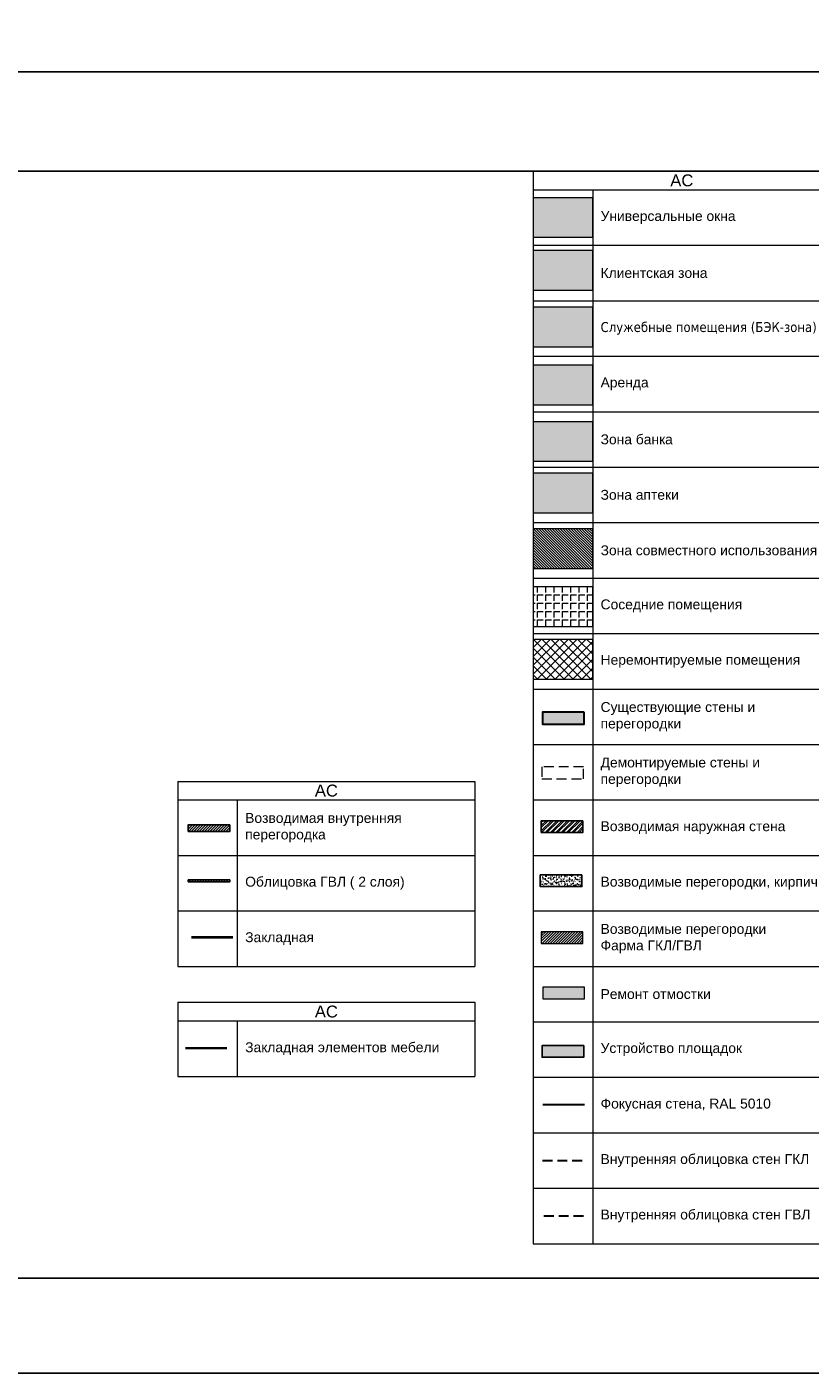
# Model space of a CAD drawing. Header units: millimetres. Extents: x -57449114 to 30620931, y -92609 to 84364.
# Tile 451 of 656: x -29209 to -9439, y -57790 to -23815. Entities that reach past the tile are written whole.
import ezdxf
from ezdxf import colors
from ezdxf.entities.mleader import LeaderData, LeaderLine
from ezdxf.math import Vec2, Vec3

# ---------------------------------------------------------------- set-up
doc = ezdxf.new("R2010")
doc.units = ezdxf.units.MM
doc.linetypes.add('CACHE', pattern=[375, 250, -125])
doc.linetypes.add('HIDDENX2', pattern=[19.05, 12.7, -6.35])
doc.layers.get('0').update_dxf_attribs({"lineweight": 0})
doc.layers.get('Defpoints').update_dxf_attribs({"color": 30})
for name, color, linetype, lineweight in [('01_АР_Несущие стены и колонны', 5, 'Continuous', 30), ('03_АР_Возводимые перегородки', 10, 'Continuous', 25), ('04_АР_Демонтируемые стены и перегородки', 210, 'Continuous', 5), ('10_АР_Мебель размеры', 255, 'Continuous', 0), ('17_АР_Текст', 235, 'Continuous', 0), ('21_АР_Штриховка', 47, 'Continuous', 5), ('26_Закладные', 5, 'Continuous', 0), ('_закладные', 222, 'Continuous', 0)]:
    doc.layers.add(name, color=color, linetype=linetype, lineweight=lineweight)
doc.layers.add('29_Чертеж', color=7, linetype='Continuous', lineweight=0, true_color=0xababab)
doc.styles.add('_ТЕКСТОВЫЙ', font='arial.ttf', dxfattribs={"width": 0.8})
doc.styles.add('_ТЕКСТОВЫЙ АННОТАТИЫНЫЙ', font='arial.ttf', dxfattribs={"width": 0.8})
doc.styles.add('HVAC_AEP', font='arial.ttf')
doc.linetypes.add('зигзаг', pattern='A,0.00254,-5.08,[131,ltypeshp.shx,S=5.08,R=0,X=-5.08,Y=0],-10.16,[131,ltypeshp.shx,S=5.08,R=180,X=5.08,Y=0],-5.08', length=20.32254)

# ---------------------------------------------------------------- blocks, each defined once
blk = doc.blocks.new('_Dot')
at = {"color": 0, "linetype": 'ByBlock', "lineweight": -2}
blk.add_line((-0.5, 0), (-1, 0), dxfattribs=at)
at = {"color": 0, "linetype": 'ByBlock', "const_width": 0.5}
blk.add_lwpolyline([(-0.25, 0, 1), (0.25, 0, 1)], format="xyb", close=True, dxfattribs=at)
blk = doc.blocks.new('*T699')
at = {"color": 0, "linetype": 'ByBlock', "lineweight": -2, "transparency": 16777216}
for p, q in [((0, 0), (7500, 0)), ((0, 0), (0, -27070)), ((7500, 0), (7500, -27070)), ((0, -470), (7500, -470)), ((1500, -470), (1500, -27070)), ((0, -1870), (7500, -1870)), ((0, -3270), (7500, -3270)), ((0, -4670), (7500, -4670)), ((0, -6070), (7500, -6070)), ((0, -7470), (7500, -7470)), ((0, -8870), (7500, -8870)), ((0, -10270), (7500, -10270)), ((0, -11670), (7500, -11670)), ((0, -13070), (7500, -13070)), ((0, -14470), (7500, -14470)), ((0, -15870), (7500, -15870)), ((0, -17270), (7500, -17270)), ((0, -18670), (7500, -18670)), ((0, -20070), (7500, -20070)), ((0, -21470), (7500, -21470)), ((0, -22870), (7500, -22870)), ((0, -24270), (7500, -24270)), ((0, -25670), (7500, -25670)), ((0, -27070), (7500, -27070))]:
    blk.add_line(p, q, dxfattribs=at)
at = {"color": 0, "lineweight": 15, "transparency": 16777216, "style": 'HVAC_AEP'}
for s, insert, char_height, width, attachment_point in [('{\\C256;АС}', (3750, -235), 300, 7497, 5), ('{\\C256;Универсальные окна}', (1700, -1170), 250, 5600, 4), ('{\\C256;Клиентская зона }', (1700, -2570), 250, 5600, 4), ('{\\fTahoma|b0|i0|c204|p34;\\C256;Служебные помещения (БЭК-зона)}', (1700, -3970), 250, 5600, 4), ('{\\C256;Аренда }', (1700, -5370), 250, 5600, 4), ('{\\C256;Зона банка }', (1700, -6770), 250, 5600, 4), ('{\\C256;Зона аптеки  }', (1700, -8170), 250, 5600, 4), ('{\\C256;Зона совместного использования}', (1700, -9570), 250, 5600, 4), ('{\\C256;Соседние помещения }', (1700, -10970), 250, 5600, 4), ('{\\C256;Неремонтируемые помещения }', (1700, -12370), 250, 5600, 4), ('Существующие стены и перегородки', (1700, -13770), 250, 5600, 4), ('Демонтируемые стены и перегородки', (1700, -15170), 250, 5600, 4), ('Возводимая наружная стена', (1700, -16570), 250, 5600, 4), ('Возводимые перегородки, кирпич', (1700, -17970), 250, 5600, 4), ('Возводимые перегородки^JФарма ГКЛ/ГВЛ', (1700, -19370), 250, 5600, 4), ('Ремонт отмостки', (1700, -20770), 250, 5600, 4), ('Устройство площадок', (1700, -22170), 250, 5600, 4), ('Фокусная стена, RAL 5010', (1700, -23570), 250, 5600, 4), ('Внутренняя облицовка стен ГКЛ', (1700, -24970), 250, 5600, 4), ('Внутренняя облицовка стен ГВЛ', (1700, -26370), 250, 5600, 4)]:
    blk.add_mtext(s, dxfattribs=dict(at, insert=insert, char_height=char_height, width=width, attachment_point=attachment_point))
blk = doc.blocks.new('*T860')
at = {"color": 0, "linetype": 'ByBlock', "lineweight": -2, "transparency": 16777216}
for p, q in [((0, 0), (7500, 0)), ((0, 0), (0, -4670)), ((7500, 0), (7500, -4670)), ((0, -470), (7500, -470)), ((1500, -470), (1500, -4670)), ((0, -1870), (7500, -1870)), ((0, -3270), (7500, -3270)), ((0, -4670), (7500, -4670))]:
    blk.add_line(p, q, dxfattribs=at)
at = {"color": 0, "lineweight": 15, "transparency": 16777216, "style": 'HVAC_AEP'}
for s, insert, char_height, width, attachment_point in [('{\\C256;АС}', (3750, -235), 300, 7497, 5), ('Возводимая внутренняя перегородка', (1700, -1170), 250, 5600, 4), ('Облицовка ГВЛ ( 2 слоя)', (1700, -2570), 250, 5600, 4), ('Закладная', (1700, -3970), 250, 5600, 4)]:
    blk.add_mtext(s, dxfattribs=dict(at, insert=insert, char_height=char_height, width=width, attachment_point=attachment_point))
blk = doc.blocks.new('*T1123')
at = {"color": 0, "linetype": 'ByBlock', "lineweight": -2, "transparency": 16777216}
for p, q in [((0, 0), (7500, 0)), ((0, 0), (0, -1870)), ((7500, 0), (7500, -1870)), ((0, -470), (7500, -470)), ((1500, -470), (1500, -1870)), ((0, -1870), (7500, -1870))]:
    blk.add_line(p, q, dxfattribs=at)
at = {"color": 0, "lineweight": 15, "transparency": 16777216, "style": 'HVAC_AEP'}
for s, insert, char_height, width, attachment_point in [('{\\C256;АС}', (3750, -235), 300, 7497, 5), ('Закладная элементов мебели', (1700, -1170), 250, 5600, 4)]:
    blk.add_mtext(s, dxfattribs=dict(at, insert=insert, char_height=char_height, width=width, attachment_point=attachment_point))

msp = doc.modelspace()

# ---------------------------------------------------------------- hatches: boundary and pattern name
at = {"layer": '01_АР_Несущие стены и колонны', "lineweight": 0, "true_color": 0x7d7d7d}
h = msp.add_hatch(color=8, dxfattribs=at)
h.dxf.hatch_style = 1
h.paths.add_polyline_path([(-15142.6, -41113), (-16194, -41113), (-16194, -41408.5), (-15142.6, -41408.5)])
at = {"layer": '03_АР_Возводимые перегородки', "lineweight": 0}
h = msp.add_hatch(dxfattribs=at)
h.set_pattern_fill('ANSI31', color=256, scale=15)
h.paths.add_polyline_path([(-24084.7, -43952.4), (-25136.1, -43952.4), (-25136.1, -44120), (-24084.7, -44120)])
h = msp.add_hatch(dxfattribs=at)
h.set_pattern_fill('ANSI32', color=256, scale=10)
h.paths.add_polyline_path([(-15172.2, -43848.3), (-16223.6, -43848.3), (-16223.6, -44143.8), (-15172.2, -44143.8)])
h = msp.add_hatch(dxfattribs=at)
h.set_pattern_fill('ANSI31', color=256, scale=15)
h.set_pattern_definition([(45, (-98019.08, 97305.484), (-33.67596, 33.67596), [])])
h.paths.add_polyline_path([(-24084.7, -45341.3), (-25136.1, -45341.3), (-25136.1, -45387.5), (-24084.7, -45387.5)])
at = {"layer": '03_АР_Возводимые перегородки', "lineweight": 0, "ltscale": 7}
h = msp.add_hatch(dxfattribs=at)
h.set_pattern_fill('AR-SAND', color=10, scale=2)
h.set_pattern_definition([(37.5, (36243.486, -32362.65), (-3.20006, 97.88265), [0, -77.216, 0, -86.36, 0, -82.55]), (7.5, (36243.49, -32362.65), (89.90466, 143.36502), [0, -41.656, 0, -69.596, 0, -26.67]), (327.5, (36181, -32362.65), (158.19847, 0.28744), [0, -25.4, 0, -91.44, 0, -119.38]), (317.5, (36181, -32362.65), (152.7113, 44.58586), [0, -12.7, 0, -59.944, 0, -68.58])])
h.paths.add_polyline_path([(-15197.8, -45215.4), (-16249.2, -45215.4), (-16249.2, -45510.9), (-15197.8, -45510.9)])
at = {"layer": '21_АР_Штриховка', "lineweight": 0, "true_color": 0xa9ba9a}
h = msp.add_hatch(color=253, dxfattribs=at)
h.dxf.hatch_style = 1
h.paths.add_polyline_path([(-14927.1, -28124.8), (-16427.1, -28124.8), (-16427.1, -29124.8), (-14927.1, -29124.8)])
at = {"layer": '21_АР_Штриховка', "lineweight": 0, "true_color": 0xbcc3cd}
h = msp.add_hatch(color=9, dxfattribs=at)
h.dxf.hatch_style = 1
h.paths.add_polyline_path([(-14927.1, -29461.6), (-16427.1, -29461.6), (-16427.1, -30461.6), (-14927.1, -30461.6)])
at = {"layer": '21_АР_Штриховка', "lineweight": 0, "true_color": 0xd6d6d6}
h = msp.add_hatch(color=254, dxfattribs=at)
h.dxf.hatch_style = 1
h.paths.add_polyline_path([(-14927.1, -30888.7), (-16427.1, -30888.7), (-16427.1, -31888.7), (-14927.1, -31888.7)])
at = {"layer": '21_АР_Штриховка', "lineweight": 0, "true_color": 0xeceac5}
h = msp.add_hatch(color=254, dxfattribs=at)
h.dxf.hatch_style = 1
h.paths.add_polyline_path([(-14927.1, -32351.4), (-16427.1, -32351.4), (-16427.1, -33351.4), (-14927.1, -33351.4)])
at = {"layer": '21_АР_Штриховка', "lineweight": 0, "true_color": 0xbf720d}
h = msp.add_hatch(color=32, dxfattribs=at)
h.dxf.hatch_style = 1
h.paths.add_polyline_path([(-14927.1, -33778.5), (-16427.1, -33778.5), (-16427.1, -34778.5), (-14927.1, -34778.5)])
at = {"layer": '21_АР_Штриховка', "lineweight": 0, "true_color": 0x8db3f2}
h = msp.add_hatch(color=151, dxfattribs=at)
h.dxf.hatch_style = 1
h.paths.add_polyline_path([(-14927.1, -35080.6), (-16427.1, -35080.6), (-16427.1, -36080.6), (-14927.1, -36080.6)])
at = {"layer": '21_АР_Штриховка', "lineweight": 0, "true_color": 0x9898cc}
h = msp.add_hatch(dxfattribs=at)
h.set_pattern_fill('ANSI31', color=253, scale=15, angle=630)
h.set_pattern_definition([(315, (80696.23, 118432.2), (33.67596, 33.67596), [])])
h.paths.add_polyline_path([(-14927.1, -36480.8), (-16427.1, -36480.8), (-16427.1, -37480.8), (-14927.1, -37480.8)])
at = {"layer": '21_АР_Штриховка', "lineweight": 5, "transparency": 33554610}
h = msp.add_hatch(dxfattribs=at)
h.set_pattern_fill('ANGLE', color=8, scale=30, angle=270, style=0)
h.set_pattern_definition([(270, (80696.23, 117965.8), (209.55, -4e-14), [152.4, -57.15]), (0, (80696.23, 117965.8), (5e-14, 209.55), [152.4, -57.15])])
h.paths.add_polyline_path([(-14927.1, -37947.2), (-16427.1, -37947.2), (-16427.1, -38947.2), (-14927.1, -38947.2)])
h = msp.add_hatch(dxfattribs=at)
h.set_pattern_fill('ANSI37', color=8, scale=50, angle=270, style=0)
h.set_pattern_definition([(315, (-944.46, 15519.6), (112.2532, 112.2532), []), (45, (-944.46, 15519.6), (-112.2532, 112.2532), [])])
h.paths.add_polyline_path([(-14927.1, -39272.4), (-16427.1, -39272.4), (-16427.1, -40272.4), (-14927.1, -40272.4)])
at = {"layer": '21_АР_Штриховка', "lineweight": 0, "true_color": 0x8db3f2}
h = msp.add_hatch(dxfattribs=at)
h.set_pattern_fill('ANSI31', color=151, scale=15)
h.set_pattern_definition([(45, (80677.2, 115605.86), (-33.67596, 33.67596), [])])
h.paths.add_polyline_path([(-15171.9, -46649.8), (-16223.2, -46649.8), (-16223.2, -46945.3), (-15171.9, -46945.3)])
at = {"layer": '21_АР_Штриховка', "lineweight": 0, "true_color": 0x139b48, "transparency": 33554483}
h = msp.add_hatch(color=114, dxfattribs=at)
h.dxf.hatch_style = 1
h.paths.add_polyline_path([(-15133.5, -48049.7), (-16184.9, -48049.7), (-16184.9, -48345.2), (-15133.5, -48345.2)])
at = {"layer": '21_АР_Штриховка', "lineweight": 0, "true_color": 0xc7c8ca, "transparency": 33554483}
h = msp.add_hatch(color=9, dxfattribs=at)
h.dxf.hatch_style = 1
h.paths.add_polyline_path([(-15152.8, -49522.7), (-16204.2, -49522.7), (-16204.2, -49818.2), (-15152.8, -49818.2)])

# ---------------------------------------------------------------- linework, layer by layer
at = {"layer": '01_АР_Несущие стены и колонны'}
msp.add_lwpolyline([(-15142.6, -41113), (-16194, -41113), (-16194, -41408.5), (-15142.6, -41408.5)], close=True, dxfattribs=at)
at = {"layer": '03_АР_Возводимые перегородки'}
for points in [[(-24084.7, -43952.4), (-25136.1, -43952.4), (-25136.1, -44120), (-24084.7, -44120)], [(-15172.2, -43848.3), (-16223.6, -43848.3), (-16223.6, -44143.8), (-15172.2, -44143.8)], [(-24084.7, -45341.3), (-25136.1, -45341.3), (-25136.1, -45387.5), (-24084.7, -45387.5)], [(-15197.8, -45215.4), (-16249.2, -45215.4), (-16249.2, -45510.9), (-15197.8, -45510.9)], [(-15152.8, -49522.7), (-16204.2, -49522.7), (-16204.2, -49818.2), (-15152.8, -49818.2)]]:
    msp.add_lwpolyline(points, close=True, dxfattribs=at)
at = {"layer": '03_АР_Возводимые перегородки', "linetype": 'CACHE', "lineweight": 30}
msp.add_lwpolyline([(-16193.7, -52421.7), (-15142.4, -52421.7)], dxfattribs=at)
at = {"layer": '03_АР_Возводимые перегородки', "color": 217, "linetype": 'CACHE', "lineweight": 30, "true_color": 0x93278f}
msp.add_lwpolyline([(-16160, -53819.5), (-15108.6, -53819.5)], dxfattribs=at)
at = {"layer": '04_АР_Демонтируемые стены и перегородки', "color": 210, "linetype": 'CACHE'}
msp.add_lwpolyline([(-15160.2, -42492.1), (-16211.6, -42492.1), (-16211.6, -42787.6), (-15160.2, -42787.6)], close=True, dxfattribs=at)
at = {"layer": '21_АР_Штриховка'}
for points in [[(-14927.1, -28124.8), (-16427.1, -28124.8), (-16427.1, -29124.8), (-14927.1, -29124.8)], [(-14927.1, -29461.6), (-16427.1, -29461.6), (-16427.1, -30461.6), (-14927.1, -30461.6)], [(-14927.1, -30888.7), (-16427.1, -30888.7), (-16427.1, -31888.7), (-14927.1, -31888.7)], [(-14927.1, -32351.4), (-16427.1, -32351.4), (-16427.1, -33351.4), (-14927.1, -33351.4)], [(-14927.1, -33778.5), (-16427.1, -33778.5), (-16427.1, -34778.5), (-14927.1, -34778.5)], [(-14927.1, -35080.6), (-16427.1, -35080.6), (-16427.1, -36080.6), (-14927.1, -36080.6)], [(-14927.1, -36480.8), (-16427.1, -36480.8), (-16427.1, -37480.8), (-14927.1, -37480.8)], [(-14927.1, -37947.2), (-16427.1, -37947.2), (-16427.1, -38947.2), (-14927.1, -38947.2)], [(-14927.1, -39272.4), (-16427.1, -39272.4), (-16427.1, -40272.4), (-14927.1, -40272.4)]]:
    msp.add_lwpolyline(points, close=True, dxfattribs=at)
at = {"layer": '21_АР_Штриховка', "color": 151, "lineweight": 0, "true_color": 0x8db3f2}
msp.add_lwpolyline([(-15171.9, -46649.8), (-16223.2, -46649.8), (-16223.2, -46945.3), (-15171.9, -46945.3)], close=True, dxfattribs=at)
at = {"layer": '21_АР_Штриховка', "color": 114, "lineweight": 0, "true_color": 0x139b48}
msp.add_lwpolyline([(-15133.5, -48049.7), (-16184.9, -48049.7), (-16184.9, -48345.2), (-15133.5, -48345.2)], close=True, dxfattribs=at)
at = {"layer": '21_АР_Штриховка', "color": 146, "linetype": 'зигзаг', "lineweight": 30, "ltscale": 5, "true_color": 0x004f7c}
msp.add_lwpolyline([(-16182.1, -51012), (-15130.7, -51012)], dxfattribs=at)
at = {"layer": '26_Закладные', "color": 175, "lineweight": 40, "true_color": 0x284ca9}
msp.add_lwpolyline([(-24014.7, -46796.5), (-25057.7, -46796.5)], dxfattribs=at)
at = {"layer": '_закладные', "lineweight": 35}
msp.add_lwpolyline([(-24161.3, -49590.5), (-25204.3, -49590.5)], dxfattribs=at)
at = {"layer": 'Defpoints', "color": 1}
msp.add_lwpolyline([(-158394.8, -24951.8), (39622.9, -24951.8), (39622.9, -57789.5), (-158394.8, -57789.5)], close=True, dxfattribs=at)
at = {"layer": 'Defpoints'}
for points in [[(39622.9, -27455.1), (-153407.1, -27455.1)], [(39622.9, -55394.4), (-153407.1, -55394.4)]]:
    msp.add_lwpolyline(points, dxfattribs=at)

# ---------------------------------------------------------------- block references
for name, p in [('*T699', (-16427.1, -27455.1)), ('*T860', (-25399.2, -42855.1)), ('*T1123', (-25399.2, -48432.4))]:
    msp.add_blockref(name, p)

# ---------------------------------------------------------------- leaders
at = {"lineweight": 18}
ml = msp.add_multileader_mtext('Standard', dxfattribs=at)
ml.set_content('(служебное помещение)', color=256, style='_ТЕКСТОВЫЙ АННОТАТИЫНЫЙ')
ml.set_leader_properties(lineweight=0)
ml.build(insert=Vec2(0, 0))
ml.multileader.update_dxf_attribs({"text_left_attachment_type": 6, "text_right_attachment_type": 6, "dogleg_length": 11.7, "arrow_head_size": 100, "scale": 100})
ctx = ml.context
ctx.base_point, ctx.scale, ctx.char_height, ctx.arrow_head_size, ctx.landing_gap_size, ctx.plane_origin = Vec3(189746.7, -42131.1), 100, 100, 100, 100, Vec3(148604.2, -38095.2)
ctx.left_attachment, ctx.right_attachment, ctx.text_align_type = 6, 6, 2
notes = []
notes.append((ctx, [(0, (0, 0, 0), (0, 0), (1, 0), 1, [])]))
ctx.mtext.insert, ctx.mtext.width, ctx.mtext.alignment, ctx.mtext.flow_direction = Vec3(191737.8, -41937), 576408.517, 3, 5
ml = msp.add_multileader_mtext('Standard', dxfattribs=at)
ml.set_content('{\\LВид на столы почтальонов}', color=256, style='_ТЕКСТОВЫЙ АННОТАТИЫНЫЙ')
ml.set_leader_properties(lineweight=0)
ml.build(insert=Vec2(0, 0))
ml.multileader.update_dxf_attribs({"text_left_attachment_type": 6, "text_right_attachment_type": 6, "dogleg_length": 11.7, "arrow_head_size": 100, "scale": 100})
ctx = ml.context
ctx.base_point, ctx.scale, ctx.char_height, ctx.arrow_head_size, ctx.landing_gap_size, ctx.plane_origin = Vec3(188637.7, -41978), 100, 150, 100, 100, Vec3(154108.2, -37834.8)
ctx.left_attachment, ctx.right_attachment, ctx.text_align_type = 6, 6, 2
notes.append((ctx, [(0, (0, 0, 0), (0, 0), (1, 0), 1, [])]))
ctx.mtext.insert, ctx.mtext.width, ctx.mtext.alignment, ctx.mtext.flow_direction = Vec3(192199, -41676.7), 576408.517, 3, 5
ml = msp.add_multileader_mtext('Standard', dxfattribs=at)
ml.set_content('(клиентский зал)', color=256, style='_ТЕКСТОВЫЙ АННОТАТИЫНЫЙ')
ml.set_leader_properties(lineweight=0)
ml.build(insert=Vec2(0, 0))
ml.multileader.update_dxf_attribs({"text_left_attachment_type": 6, "text_right_attachment_type": 6, "dogleg_length": 11.7, "arrow_head_size": 100, "scale": 100})
ctx = ml.context
ctx.base_point, ctx.scale, ctx.char_height, ctx.arrow_head_size, ctx.landing_gap_size, ctx.plane_origin = Vec3(196937.4, -42066.4), 100, 100, 100, 100, Vec3(153903.8, -38095.2)
ctx.left_attachment, ctx.right_attachment, ctx.text_align_type = 6, 6, 2
notes.append((ctx, [(0, (0, 0, 0), (0, 0), (1, 0), 1, [])]))
ctx.mtext.insert, ctx.mtext.width, ctx.mtext.alignment, ctx.mtext.flow_direction = Vec3(197891.9, -41937), 576408.517, 3, 5
ml = msp.add_multileader_mtext('Standard', dxfattribs=at)
ml.set_content('{\\LВид на торговый стеллаж, стол ЦСУ, примерочную}', color=256, style='_ТЕКСТОВЫЙ АННОТАТИЫНЫЙ')
ml.set_leader_properties(lineweight=0)
ml.build(insert=Vec2(0, 0))
ml.multileader.update_dxf_attribs({"text_left_attachment_type": 6, "text_right_attachment_type": 6, "dogleg_length": 11.7, "arrow_head_size": 100, "scale": 100})
ctx = ml.context
ctx.base_point, ctx.scale, ctx.char_height, ctx.arrow_head_size, ctx.landing_gap_size, ctx.plane_origin = Vec3(195417.6, -41870.8), 100, 150, 100, 100, Vec3(157426.7, -37834.8)
ctx.left_attachment, ctx.right_attachment, ctx.text_align_type = 6, 6, 2
notes.append((ctx, [(0, (0, 0, 0), (0, 0), (1, 0), 1, [])]))
ctx.mtext.insert, ctx.mtext.width, ctx.mtext.alignment, ctx.mtext.flow_direction = Vec3(199501.6, -41676.7), 576408.517, 3, 5
ml = msp.add_multileader_mtext('Standard', dxfattribs=at)
ml.set_content('(служебное помещение)', color=256, style='_ТЕКСТОВЫЙ АННОТАТИЫНЫЙ')
ml.set_leader_properties(lineweight=0)
ml.build(insert=Vec2(0, 0))
ml.multileader.update_dxf_attribs({"text_left_attachment_type": 6, "text_right_attachment_type": 6, "dogleg_length": 11.7, "arrow_head_size": 100, "scale": 100})
ctx = ml.context
ctx.base_point, ctx.scale, ctx.char_height, ctx.arrow_head_size, ctx.landing_gap_size, ctx.plane_origin = Vec3(204053.3, -42131.1), 100, 100, 100, 100, Vec3(162910.8, -38095.2)
ctx.left_attachment, ctx.right_attachment, ctx.text_align_type = 6, 6, 2
notes.append((ctx, [(0, (0, 0, 0), (0, 0), (1, 0), 1, [])]))
ctx.mtext.insert, ctx.mtext.width, ctx.mtext.alignment, ctx.mtext.flow_direction = Vec3(206044.3, -41937), 576408.517, 3, 5
ml = msp.add_multileader_mtext('Standard', dxfattribs=at)
ml.set_content('{\\LВид на бытовой шкаф, шкаф розничных товаров}', color=256, style='_ТЕКСТОВЫЙ АННОТАТИЫНЫЙ')
ml.set_leader_properties(lineweight=0)
ml.build(insert=Vec2(0, 0))
ml.multileader.update_dxf_attribs({"text_left_attachment_type": 6, "text_right_attachment_type": 6, "dogleg_length": 11.7, "arrow_head_size": 100, "scale": 100})
ctx = ml.context
ctx.base_point, ctx.scale, ctx.char_height, ctx.arrow_head_size, ctx.landing_gap_size, ctx.plane_origin = Vec3(203537.1, -41868.3), 100, 150, 100, 100, Vec3(165546.3, -37834.8)
ctx.left_attachment, ctx.right_attachment, ctx.text_align_type = 6, 6, 2
notes.append((ctx, [(0, (0, 0, 0), (0, 0), (1, 0), 1, [])]))
ctx.mtext.insert, ctx.mtext.width, ctx.mtext.alignment, ctx.mtext.flow_direction = Vec3(207435.5, -41676.7), 576408.517, 3, 5
at = {"color": 162, "linetype": 'HIDDENX2', "lineweight": 30, "ltscale": 15, "true_color": 0x002eb8}
ml = msp.add_multileader_mtext('Standard', dxfattribs=at)
ml.set_content('\\pxi-3,l4,t4;Модуль Тип 1.1', color=(0, 46, 184), style='_ТЕКСТОВЫЙ')
ml.set_leader_properties(lineweight=0)
ml.set_arrow_properties(name='DOT')
ml.build(insert=Vec2(0, 0))
ml.multileader.update_dxf_attribs({"text_left_attachment_type": 6, "text_right_attachment_type": 6, "dogleg_length": 0.36, "arrow_head_size": 50, "scale": 100})
ctx = ml.context
ctx.base_point, ctx.scale, ctx.char_height, ctx.arrow_head_size, ctx.landing_gap_size, ctx.plane_origin = Vec3(65996.7, -36931.4), 100, 250, 50, 100, Vec3(52171.1, -31780.7)
ctx.left_attachment, ctx.right_attachment, ctx.text_align_type, ctx.attachment_type = 6, 6, 1, 2
notes.append((ctx, [(0, (0, 0, 0), (0, 0), (1, 0), 1, [])]))
ctx.mtext.insert, ctx.mtext.width, ctx.mtext.defined_height, ctx.mtext.alignment, ctx.mtext.flow_direction = Vec3(67071.2, -36607.9), 6846.369, 600.4, 2, 5
ml = msp.add_multileader_mtext('Standard', dxfattribs=at)
ml.set_content('\\pxi-3,l4,t4;Модуль Тип 1.2', color=(0, 46, 184), style='_ТЕКСТОВЫЙ')
ml.set_leader_properties(lineweight=0)
ml.set_arrow_properties(name='DOT')
ml.build(insert=Vec2(0, 0))
ml.multileader.update_dxf_attribs({"text_left_attachment_type": 6, "text_right_attachment_type": 6, "dogleg_length": 0.36, "arrow_head_size": 50, "scale": 100})
ctx = ml.context
ctx.base_point, ctx.scale, ctx.char_height, ctx.arrow_head_size, ctx.landing_gap_size, ctx.plane_origin = Vec3(65992.3, -39013.3), 100, 250, 50, 100, Vec3(52166.7, -33862.6)
ctx.left_attachment, ctx.right_attachment, ctx.text_align_type, ctx.attachment_type = 6, 6, 1, 2
notes.append((ctx, [(0, (0, 0, 0), (0, 0), (1, 0), 1, [])]))
ctx.mtext.insert, ctx.mtext.width, ctx.mtext.defined_height, ctx.mtext.alignment, ctx.mtext.flow_direction = Vec3(67085.1, -38689.8), 6846.369, 600.4, 2, 5
at = {"layer": '10_АР_Мебель размеры', "color": 10}
ml = msp.add_multileader_mtext('Standard', dxfattribs=at)
ml.set_content('5%', color=10, style='_ТЕКСТОВЫЙ')
ml.set_leader_properties(lineweight=0)
ml.set_arrow_properties(name='DOT')
ml.build(insert=Vec2(0, 0))
ml.multileader.update_dxf_attribs({"text_left_attachment_type": 6, "text_right_attachment_type": 6, "dogleg_length": 0.36, "arrow_head_size": 50, "scale": 100})
ctx = ml.context
ctx.base_point, ctx.scale, ctx.char_height, ctx.arrow_head_size, ctx.landing_gap_size, ctx.plane_origin, ctx.plane_x_axis, ctx.plane_y_axis = Vec3(-38450.5, -46648.4), 100, 250, 50, 100, Vec3(-43469.7, -36575.3), Vec3(0, 1), Vec3(-1, 0)
ctx.left_attachment, ctx.right_attachment, ctx.attachment_type = 6, 6, 2
notes.append((ctx, [(0, (0, 0, 0), (0, 0), (1, 0), 1, [])]))
ctx.mtext.insert, ctx.mtext.text_direction, ctx.mtext.rotation, ctx.mtext.width, ctx.mtext.defined_height, ctx.mtext.flow_direction = Vec3(-38750.5, -46548.4), Vec3(0, 1), 1.5707963, 525.565, 310.2, 5
ml = msp.add_multileader_mtext('Standard', dxfattribs=at)
ml.set_content('5%', color=10, style='_ТЕКСТОВЫЙ')
ml.set_leader_properties(lineweight=0)
ml.set_arrow_properties(name='DOT')
ml.build(insert=Vec2(0, 0))
ml.multileader.update_dxf_attribs({"text_left_attachment_type": 6, "text_right_attachment_type": 6, "dogleg_length": 0.36, "arrow_head_size": 50, "scale": 100})
ctx = ml.context
ctx.base_point, ctx.scale, ctx.char_height, ctx.arrow_head_size, ctx.landing_gap_size, ctx.plane_origin, ctx.plane_x_axis, ctx.plane_y_axis = Vec3(-37386.6, -46548), 100, 250, 50, 100, Vec3(-42405.8, -36474.9), Vec3(0, 1), Vec3(-1, 0)
ctx.left_attachment, ctx.right_attachment, ctx.attachment_type = 6, 6, 2
notes.append((ctx, [(0, (0, 0, 0), (0, 0), (1, 0), 1, [])]))
ctx.mtext.insert, ctx.mtext.text_direction, ctx.mtext.rotation, ctx.mtext.width, ctx.mtext.defined_height, ctx.mtext.flow_direction = Vec3(-37686.6, -46448), Vec3(0, 1), 1.5707963, 525.565, 310.2, 5
at = {"layer": '17_АР_Текст', "lineweight": 18}
ml = msp.add_multileader_mtext('Standard', dxfattribs=at)
ml.set_content('ЦСУ оборудование:\\PМонитор 23,8"\\PСистемный блок (с комплектующими)\\PИсточник бесперебойного питания\\PМышь, клавиатура\\PWeb-камера\\PМФУ лазерный', color=256, style='_ТЕКСТОВЫЙ')
ml.set_leader_properties(lineweight=0)
ml.set_arrow_properties(name='DOT')
ml.build(insert=Vec2(0, 0))
ml.multileader.update_dxf_attribs({"text_left_attachment_type": 6, "text_right_attachment_type": 6, "dogleg_length": 0.36, "arrow_head_size": 50, "scale": 100})
ctx = ml.context
ctx.base_point, ctx.scale, ctx.char_height, ctx.arrow_head_size, ctx.landing_gap_size, ctx.plane_origin = Vec3(-74068.3, -45779.6), 100, 200, 50, 100, Vec3(-68828.3, -40627.4)
ctx.left_attachment, ctx.right_attachment, ctx.attachment_type = 6, 6, 2
notes.append((ctx, [(1, (1, 1, 0), (-74104.3, -45779.6), (1, 0), 36, [(0, [(-74104.3, -44789.7)], 0, [])])]))
ctx.mtext.insert, ctx.mtext.width, ctx.mtext.defined_height, ctx.mtext.flow_direction = Vec3(-73968.3, -45524.1), 5220.324, 815.5, 5
ml = msp.add_multileader_mtext('Standard', dxfattribs=at)
ml.set_content('ЦСУ оборудование:\\PМонитор 23,8"\\PСистемный блок (с комплектующими)\\PИсточник бесперебойного питания\\PМышь, клавиатура\\PWeb-камера\\PМФУ лазерный', color=256, style='_ТЕКСТОВЫЙ')
ml.set_leader_properties(lineweight=0)
ml.set_arrow_properties(name='DOT')
ml.build(insert=Vec2(0, 0))
ml.multileader.update_dxf_attribs({"text_left_attachment_type": 6, "text_right_attachment_type": 6, "dogleg_length": 0.36, "arrow_head_size": 50, "scale": 100})
ctx = ml.context
ctx.base_point, ctx.scale, ctx.char_height, ctx.arrow_head_size, ctx.landing_gap_size, ctx.plane_origin = Vec3(-74068.3, -49557), 100, 200, 50, 100, Vec3(-68828.3, -44334.1)
ctx.left_attachment, ctx.right_attachment, ctx.attachment_type = 6, 6, 2
notes.append((ctx, [(1, (1, 1, 0), (-74104.3, -49557), (1, 0), 36, [(0, [(-74104.3, -48496.4)], 0, [])])]))
ctx.mtext.insert, ctx.mtext.width, ctx.mtext.defined_height, ctx.mtext.flow_direction = Vec3(-73968.3, -49301.5), 5220.324, 815.5, 5
at = {"layer": '29_Чертеж', "lineweight": 18}
ml = msp.add_multileader_mtext('Standard', dxfattribs=at)
ml.set_content('{\\C8;\\c8224125;Магнитная доска}', color=256, style='_ТЕКСТОВЫЙ')
ml.set_leader_properties(color=253, lineweight=0)
ml.set_arrow_properties(name='DOT')
ml.build(insert=Vec2(0, 0))
ml.multileader.update_dxf_attribs({"text_left_attachment_type": 6, "text_right_attachment_type": 6, "dogleg_length": 0.36, "arrow_head_size": 50, "scale": 100})
ctx = ml.context
ctx.base_point, ctx.scale, ctx.char_height, ctx.arrow_head_size, ctx.landing_gap_size, ctx.plane_origin = Vec3(105778.5, -55857.4), 100, 120, 50, 100, Vec3(107423.6, -50952.1)
ctx.left_attachment, ctx.right_attachment, ctx.text_align_type, ctx.attachment_type = 6, 6, 2, 2
notes.append((ctx, [(0, (1, 1, 0), (105734.1, -55857.4), (1, 0), 44.4, [(0, [(105732.7, -54374)], 0, [])])]))
ctx.mtext.insert, ctx.mtext.width, ctx.mtext.defined_height, ctx.mtext.alignment, ctx.mtext.flow_direction = Vec3(106920.2, -55712.8), 1567.214, 1721, 3, 5
ml = msp.add_multileader_mtext('Standard', dxfattribs=at)
ml.set_content('{\\C8;\\c8224125;Примерочная}', color=256, style='_ТЕКСТОВЫЙ')
ml.set_leader_properties(color=253, lineweight=0)
ml.set_arrow_properties(name='DOT')
ml.build(insert=Vec2(0, 0))
ml.multileader.update_dxf_attribs({"text_left_attachment_type": 6, "text_right_attachment_type": 6, "dogleg_length": 0.36, "arrow_head_size": 50, "scale": 100})
ctx = ml.context
ctx.base_point, ctx.scale, ctx.char_height, ctx.arrow_head_size, ctx.landing_gap_size, ctx.plane_origin = Vec3(119748.3, -56008.7), 100, 120, 50, 100, Vec3(121393.3, -51103.4)
ctx.left_attachment, ctx.right_attachment, ctx.text_align_type, ctx.attachment_type = 6, 6, 2, 2
notes.append((ctx, [(0, (1, 1, 0), (119703.9, -56008.7), (1, 0), 44.4, [(0, [(119702.4, -55054.4)], 0, [])])]))
ctx.mtext.insert, ctx.mtext.width, ctx.mtext.defined_height, ctx.mtext.alignment, ctx.mtext.flow_direction = Vec3(120681.8, -55855.4), 1567.214, 1721, 3, 5
ml = msp.add_multileader_mtext('Standard', dxfattribs=at)
ml.set_content('{\\C8;\\c8224125;Примерочная}', color=256, style='_ТЕКСТОВЫЙ')
ml.set_leader_properties(color=253, lineweight=0)
ml.set_arrow_properties(name='DOT')
ml.build(insert=Vec2(0, 0))
ml.multileader.update_dxf_attribs({"text_left_attachment_type": 6, "text_right_attachment_type": 6, "dogleg_length": 0.2, "arrow_head_size": 50, "scale": 100})
ctx = ml.context
ctx.base_point, ctx.scale, ctx.char_height, ctx.arrow_head_size, ctx.landing_gap_size, ctx.plane_origin = Vec3(116128.5, -56101), 100, 120, 50, 10, Vec3(117797.9, -51195.7)
ctx.left_attachment, ctx.right_attachment, ctx.text_align_type, ctx.attachment_type = 6, 6, 2, 2
notes.append((ctx, [(0, (1, 1, 0), (116108.5, -56101), (1, 0), 20, [(0, [(116107, -55146.7)], 0, [])])]))
ctx.mtext.insert, ctx.mtext.width, ctx.mtext.defined_height, ctx.mtext.alignment, ctx.mtext.line_spacing_factor, ctx.mtext.flow_direction = Vec3(116972, -55947.7), 1567.214, 1721, 3, 0.5, 5
for ctx, leaders in notes:
    for number, flags, end, landing, length, lines in leaders:
        leader = LeaderData()
        leader.index, (leader.has_last_leader_line, leader.has_dogleg_vector, leader.attachment_direction) = number, flags
        leader.last_leader_point, leader.dogleg_vector, leader.dogleg_length = Vec3(end), Vec3(landing), length
        for number, points, colour, breaks in lines:
            line = LeaderLine()
            line.index, line.vertices, line.color, line.breaks = number, Vec3.list(points), colors.encode_raw_color(colour), breaks
            leader.lines.append(line)
        ctx.leaders.append(leader)

doc.saveas('drawing.dxf')
